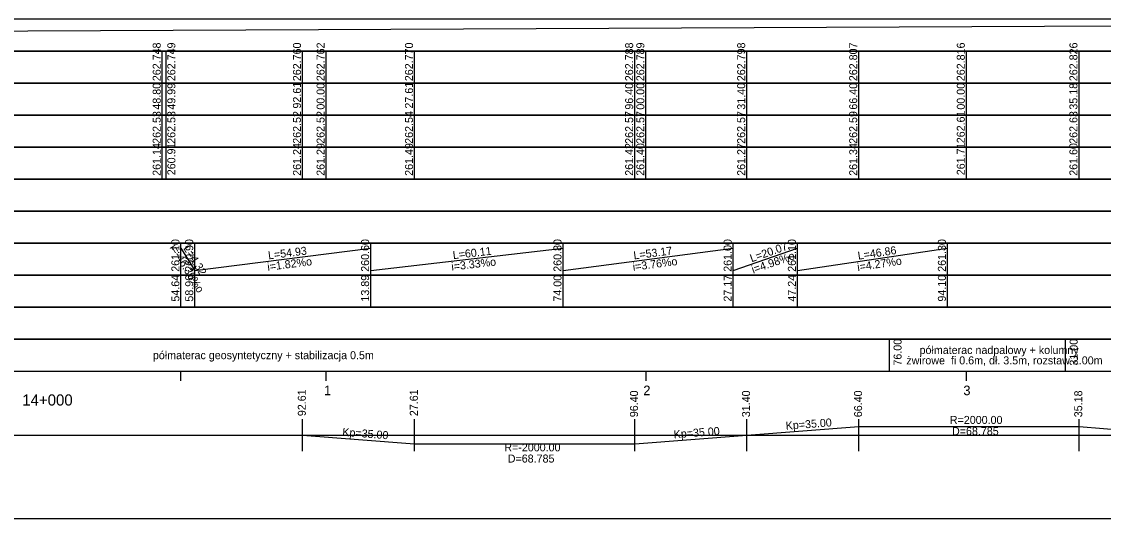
# Model space of a CAD drawing. Extents: x 6445630 to 6518227, y 5499240 to 5511716.
# Drawn here: x 6458636.1 to 6458974, y 5506751.3 to 5506906.6 of the extents above; entities that cross this region are included whole.
import ezdxf

# ---------------------------------------------------------------- set-up
doc = ezdxf.new("R2010")
doc.units = 0
for name, color, linetype in [('TOR_PROF-tabelka-geometria T1', 7, 'Continuous'), ('TOR_PROF-tabelka-kilometracja', 7, 'Continuous'), ('TOR_PROF-tabelka-odleglosci T1', 7, 'Continuous'), ('TOR_PROF-tabelka-pochylenia proj T1', 7, 'Continuous'), ('TOR_PROF-tabelka-rodzaj rowu T1', 7, 'Continuous'), ('TOR_PROF-tabelka-rodzaj rurociagow T1', 7, 'Continuous'), ('TOR_PROF-tabelka-rowyT1', 7, 'Continuous'), ('TOR_PROF-tabelka-rurociagi T1', 7, 'Continuous'), ('TOR_PROF-tabelka-rzedne istn T1', 7, 'Continuous'), ('TOR_PROF-tabelka-rzedne proj T1', 7, 'Continuous'), ('TOR_PROF-tabelka-teren istniejacy T1', 7, 'Continuous'), ('TOR_PROF-tabelka-warstwa ochronna T1', 7, 'Continuous'), ('TOR_PROF-warstwa ochronna', 7, 'Continuous'), ('TOR_RAMKI-MASKA WYCIECIA', 7, 'Continuous')]:
    doc.layers.add(name, color=color, linetype=linetype)

msp = doc.modelspace()

# ---------------------------------------------------------------- linework, layer by layer
at = {"layer": 'TOR_PROF-tabelka-geometria T1'}
for points in [[(6458723.83, 5506772.3), (6458723.83, 5506782.3)], [(6458758.83, 5506772.3), (6458758.83, 5506782.3)], [(6458827.61, 5506772.3), (6458827.61, 5506782.3)], [(6458862.61, 5506772.3), (6458862.61, 5506782.3)], [(6458862.61, 5506772.3), (6458862.61, 5506782.3)], [(6458897.61, 5506772.3), (6458897.61, 5506782.3)], [(6458966.4, 5506772.3), (6458966.4, 5506782.3)], [(6452331.21, 5506777.3), (6459531.21, 5506777.3)], [(6452735.25, 5506777.3), (6458247.17, 5506777.3), (6458247.17, 5506779.97), (6458376.27, 5506779.97), (6458376.27, 5506777.3), (6458396.27, 5506777.3), (6458396.27, 5506774.64), (6458525.37, 5506774.64), (6458525.37, 5506777.3), (6458723.83, 5506777.3), (6458723.83, 5506777.3), (6458758.83, 5506774.64), (6458758.83, 5506774.64), (6458827.61, 5506774.64), (6458827.61, 5506774.64), (6458862.61, 5506777.3), (6458862.61, 5506777.3), (6458862.61, 5506777.3), (6458862.61, 5506777.3), (6458897.61, 5506779.97), (6458897.61, 5506779.97), (6458966.4, 5506779.97), (6458966.4, 5506779.97), (6459001.4, 5506777.3)]]:
    msp.add_lwpolyline(points, dxfattribs=at)
at = {"layer": 'TOR_PROF-tabelka-kilometracja'}
msp.add_line((6458685.85, 5506794.3), (6458685.85, 5506797.3), dxfattribs=at)
for points in [[(6458731.21, 5506794.3), (6458731.21, 5506797.3)], [(6458831.21, 5506794.3), (6458831.21, 5506797.3)], [(6458931.21, 5506794.3), (6458931.21, 5506797.3)]]:
    msp.add_lwpolyline(points, dxfattribs=at)
at = {"layer": 'TOR_PROF-tabelka-odleglosci T1'}
msp.add_line((6458680.01, 5506877.3), (6458680.01, 5506887.3), dxfattribs=at)
msp.add_lwpolyline([(6452331.21, 5506877.3), (6459531.21, 5506877.3), (6459531.21, 5506887.3), (6452331.21, 5506887.3)], close=True, dxfattribs=at)
for points in [[(6458680.01, 5506877.3), (6458680.01, 5506887.3)], [(6458681.2, 5506877.3), (6458681.2, 5506887.3)], [(6458723.83, 5506877.3), (6458723.83, 5506887.3)], [(6458731.21, 5506877.3), (6458731.21, 5506887.3)], [(6458758.83, 5506877.3), (6458758.83, 5506887.3)], [(6458827.61, 5506877.3), (6458827.61, 5506887.3)], [(6458831.11, 5506877.3), (6458831.11, 5506887.3)], [(6458862.61, 5506877.3), (6458862.61, 5506887.3)], [(6458897.61, 5506877.3), (6458897.61, 5506887.3)], [(6458931.21, 5506877.3), (6458931.21, 5506887.3)], [(6458966.4, 5506877.3), (6458966.4, 5506887.3)]]:
    msp.add_lwpolyline(points, dxfattribs=at)
at = {"layer": 'TOR_PROF-tabelka-pochylenia proj T1'}
msp.add_lwpolyline([(6452331.21, 5506897.3), (6459531.21, 5506897.3), (6459531.21, 5506907.3), (6452331.21, 5506907.3)], close=True, dxfattribs=at)
msp.add_lwpolyline([(6457571.74, 5506898.8), (6459091.74, 5506905.8)], dxfattribs=at)
at = {"layer": 'TOR_PROF-tabelka-rodzaj rowu T1'}
for points in [[(6452331.21, 5506837.3), (6459531.21, 5506837.3), (6459531.21, 5506847.3), (6452331.21, 5506847.3)], [(6452331.21, 5506817.3), (6459531.21, 5506817.3), (6459531.21, 5506827.3), (6452331.21, 5506827.3)]]:
    msp.add_lwpolyline(points, close=True, dxfattribs=at)
for points in [[(6458685.85, 5506817.3), (6458685.85, 5506827.3)], [(6458690.17, 5506817.3), (6458690.17, 5506827.3)], [(6458745.11, 5506817.3), (6458745.11, 5506827.3)], [(6458805.22, 5506817.3), (6458805.22, 5506827.3)], [(6458858.39, 5506817.3), (6458858.39, 5506827.3)], [(6458878.45, 5506817.3), (6458878.45, 5506827.3)], [(6458925.31, 5506817.3), (6458925.31, 5506827.3)]]:
    msp.add_lwpolyline(points, dxfattribs=at)
at = {"layer": 'TOR_PROF-tabelka-rowyT1'}
msp.add_lwpolyline([(6452331.21, 5506847.3), (6459531.21, 5506847.3), (6459531.21, 5506857.3), (6452331.21, 5506857.3)], close=True, dxfattribs=at)
at = {"layer": 'TOR_PROF-tabelka-rurociagi T1'}
msp.add_lwpolyline([(6452331.21, 5506827.3), (6459531.21, 5506827.3), (6459531.21, 5506837.3), (6452331.21, 5506837.3)], close=True, dxfattribs=at)
for points in [[(6458685.85, 5506827.3), (6458685.85, 5506837.3)], [(6458685.85, 5506835.8), (6458690.17, 5506828.8)], [(6458690.17, 5506827.3), (6458690.17, 5506837.3)], [(6458690.17, 5506828.8), (6458745.11, 5506835.8)], [(6458745.11, 5506827.3), (6458745.11, 5506837.3)], [(6458745.11, 5506828.8), (6458805.22, 5506835.8)], [(6458805.22, 5506827.3), (6458805.22, 5506837.3)], [(6458805.22, 5506828.8), (6458858.39, 5506835.8)], [(6458858.39, 5506827.3), (6458858.39, 5506837.3)], [(6458858.39, 5506828.8), (6458878.45, 5506835.8)], [(6458878.45, 5506827.3), (6458878.45, 5506837.3)], [(6458878.45, 5506828.8), (6458925.31, 5506835.8)], [(6458925.31, 5506827.3), (6458925.31, 5506837.3)]]:
    msp.add_lwpolyline(points, dxfattribs=at)
at = {"layer": 'TOR_PROF-tabelka-rzedne istn T1'}
msp.add_lwpolyline([(6452331.21, 5506867.3), (6459531.21, 5506867.3), (6459531.21, 5506877.3), (6452331.21, 5506877.3)], close=True, dxfattribs=at)
for points in [[(6458680.01, 5506867.3), (6458680.01, 5506877.3)], [(6458681.2, 5506867.3), (6458681.2, 5506877.3)], [(6458723.83, 5506867.3), (6458723.83, 5506877.3)], [(6458731.21, 5506867.3), (6458731.21, 5506877.3)], [(6458758.83, 5506867.3), (6458758.83, 5506877.3)], [(6458827.61, 5506867.3), (6458827.61, 5506877.3)], [(6458831.11, 5506867.3), (6458831.11, 5506877.3)], [(6458862.61, 5506867.3), (6458862.61, 5506877.3)], [(6458897.61, 5506867.3), (6458897.61, 5506877.3)], [(6458931.21, 5506867.3), (6458931.21, 5506877.3)], [(6458966.4, 5506867.3), (6458966.4, 5506877.3)], [(6458680.01, 5506857.3), (6458680.01, 5506867.3)], [(6458681.2, 5506857.3), (6458681.2, 5506867.3)], [(6458681.2, 5506857.3), (6458681.2, 5506867.3)], [(6458681.2, 5506857.3), (6458681.2, 5506867.3)], [(6458723.83, 5506857.3), (6458723.83, 5506867.3)], [(6458723.83, 5506857.3), (6458723.83, 5506867.3)], [(6458723.83, 5506857.3), (6458723.83, 5506867.3)], [(6458731.21, 5506857.3), (6458731.21, 5506867.3)], [(6458731.21, 5506857.3), (6458731.21, 5506867.3)], [(6458731.21, 5506857.3), (6458731.21, 5506867.3)], [(6458758.83, 5506857.3), (6458758.83, 5506867.3)], [(6458758.83, 5506857.3), (6458758.83, 5506867.3)], [(6458758.83, 5506857.3), (6458758.83, 5506867.3)], [(6458827.61, 5506857.3), (6458827.61, 5506867.3)], [(6458827.61, 5506857.3), (6458827.61, 5506867.3)], [(6458827.61, 5506857.3), (6458827.61, 5506867.3)], [(6458831.11, 5506857.3), (6458831.11, 5506867.3)], [(6458831.11, 5506857.3), (6458831.11, 5506867.3)], [(6458831.11, 5506857.3), (6458831.11, 5506867.3)], [(6458862.61, 5506857.3), (6458862.61, 5506867.3)], [(6458862.61, 5506857.3), (6458862.61, 5506867.3)], [(6458862.61, 5506857.3), (6458862.61, 5506867.3)], [(6458897.61, 5506857.3), (6458897.61, 5506867.3)], [(6458897.61, 5506857.3), (6458897.61, 5506867.3)], [(6458897.61, 5506857.3), (6458897.61, 5506867.3)], [(6458931.21, 5506857.3), (6458931.21, 5506867.3)], [(6458931.21, 5506857.3), (6458931.21, 5506867.3)], [(6458931.21, 5506857.3), (6458931.21, 5506867.3)], [(6458966.4, 5506857.3), (6458966.4, 5506867.3)], [(6458966.4, 5506857.3), (6458966.4, 5506867.3)], [(6458966.4, 5506857.3), (6458966.4, 5506867.3)]]:
    msp.add_lwpolyline(points, dxfattribs=at)
at = {"layer": 'TOR_PROF-tabelka-rzedne proj T1'}
msp.add_lwpolyline([(6452331.21, 5506887.3), (6459531.21, 5506887.3), (6459531.21, 5506897.3), (6452331.21, 5506897.3)], close=True, dxfattribs=at)
for points in [[(6458680.01, 5506887.3), (6458680.01, 5506897.3)], [(6458681.2, 5506887.3), (6458681.2, 5506897.3)], [(6458723.83, 5506887.3), (6458723.83, 5506897.3)], [(6458731.21, 5506887.3), (6458731.21, 5506897.3)], [(6458758.83, 5506887.3), (6458758.83, 5506897.3)], [(6458827.61, 5506887.3), (6458827.61, 5506897.3)], [(6458831.11, 5506887.3), (6458831.11, 5506897.3)], [(6458862.61, 5506887.3), (6458862.61, 5506897.3)], [(6458897.61, 5506887.3), (6458897.61, 5506897.3)], [(6458931.21, 5506887.3), (6458931.21, 5506897.3)], [(6458966.4, 5506887.3), (6458966.4, 5506897.3)]]:
    msp.add_lwpolyline(points, dxfattribs=at)
at = {"layer": 'TOR_PROF-tabelka-teren istniejacy T1'}
msp.add_lwpolyline([(6452331.21, 5506857.3), (6459531.21, 5506857.3), (6459531.21, 5506867.3), (6452331.21, 5506867.3)], close=True, dxfattribs=at)
msp.add_lwpolyline([(6452331.21, 5506857.3), (6459531.21, 5506857.3), (6459531.21, 5506867.3), (6452331.21, 5506867.3)], close=True, dxfattribs=at)
msp.add_lwpolyline([(6452331.21, 5506857.3), (6459531.21, 5506857.3), (6459531.21, 5506867.3), (6452331.21, 5506867.3)], close=True, dxfattribs=at)
at = {"layer": 'TOR_PROF-tabelka-warstwa ochronna T1'}
msp.add_lwpolyline([(6452331.21, 5506807.3), (6459531.21, 5506807.3), (6459531.21, 5506817.3), (6452331.21, 5506817.3)], close=True, dxfattribs=at)
at = {"layer": 'TOR_PROF-warstwa ochronna'}
msp.add_lwpolyline([(6452331.21, 5506797.3), (6459531.21, 5506797.3), (6459531.21, 5506807.3), (6452331.21, 5506807.3)], close=True, dxfattribs=at)
for points in [[(6458907.21, 5506797.3), (6458907.21, 5506807.3)], [(6458962.21, 5506797.3), (6458962.21, 5506807.3)]]:
    msp.add_lwpolyline(points, dxfattribs=at)
at = {"layer": 'TOR_RAMKI-MASKA WYCIECIA'}
msp.add_lwpolyline([(6457563.7, 5506751.3), (6459553.7, 5506751.3), (6459553.7, 5507038.3), (6457563.7, 5507038.3)], close=True, dxfattribs=at)

# ---------------------------------------------------------------- texts
at = {"layer": 'TOR_PROF-tabelka-geometria T1'}
for rotation, p in [(4.357, (6458874.86, 5506778.99)), (355.643, (6458736.18, 5506777.11)), (4.357, (6458839.86, 5506776.32))]:
    msp.add_text('Kp=35.00', height=2.5, rotation=rotation, dxfattribs=at).set_placement(p)
for s, p in [('R=2000.00', (6458926.04, 5506780.82)), ('D=68.785', (6458926.72, 5506777.32)), ('R=-2000.00', (6458786.85, 5506772.25)), ('D=68.785', (6458787.93, 5506768.75))]:
    msp.add_text(s, height=2.5, dxfattribs=at).set_placement(p)
at = {"layer": 'TOR_PROF-tabelka-kilometracja'}
for s, p in [('1', (6458730.51, 5506789.8)), ('2', (6458830.28, 5506789.8)), ('3', (6458930.27, 5506789.8))]:
    msp.add_text(s, height=3, dxfattribs=at).set_placement(p)
msp.add_text('14+000', height=3.5, rotation=360, dxfattribs=at).set_placement((6458636.26, 5506786.55))
at = {"layer": 'TOR_PROF-tabelka-odleglosci T1'}
for s, p in [('48.80', (6458679.51, 5506879.04)), ('49.99', (6458684.09, 5506879.04)), ('92.61', (6458723.33, 5506879.38)), ('00.00', (6458730.71, 5506879.04)), ('27.61', (6458758.33, 5506879.38)), ('96.40', (6458827.11, 5506879.04)), ('00.00', (6458830.61, 5506879.04)), ('31.40', (6458862.11, 5506879.04)), ('66.40', (6458897.11, 5506879.04)), ('00.00', (6458930.71, 5506879.04)), ('35.18', (6458965.9, 5506879.04)), ('92.61', (6458724.84, 5506783.25)), ('27.61', (6458759.84, 5506783.25)), ('96.40', (6458828.62, 5506782.92)), ('31.40', (6458863.62, 5506782.92)), ('66.40', (6458898.62, 5506782.92)), ('35.18', (6458967.41, 5506782.91))]:
    msp.add_text(s, height=2.5, rotation=90, dxfattribs=at).set_placement(p)
at = {"layer": 'TOR_PROF-tabelka-rodzaj rurociagow T1'}
for s, p in [('54.64', (6458685.35, 5506819.05)), ('58.96', (6458689.67, 5506819.04)), ('13.89', (6458744.61, 5506819.05)), ('74.00', (6458804.72, 5506819.05)), ('27.17', (6458857.89, 5506819.05)), ('47.24', (6458877.95, 5506819.05)), ('94.10', (6458924.81, 5506819.05))]:
    msp.add_text(s, height=2.5, rotation=90, dxfattribs=at).set_placement(p)
at = {"layer": 'TOR_PROF-tabelka-rurociagi T1'}
for s, rotation, p in [('261.10', 90, (6458685.35, 5506828.37)), ('260.90', 90, (6458689.67, 5506828.37)), ('260.60', 90, (6458744.61, 5506828.37)), ('260.80', 90, (6458804.72, 5506828.37)), ('261.00', 90, (6458857.89, 5506828.37)), ('261.10', 90, (6458877.95, 5506828.37)), ('261.30', 90, (6458924.81, 5506828.37)), ('i=-46.30%o', 301.6805, (6458682.21, 5506835.99)), ('L=4.32', 301.6805, (6458686.49, 5506835.72)), ('L=54.93', 7.2617, (6458713.21, 5506832.24)), ('L=60.11', 6.6426, (6458770.9, 5506832.31)), ('L=53.17', 7.4998, (6458827.38, 5506832.22)), ('L=20.07', 19.2301, (6458864.1, 5506831.33)), ('L=46.86', 8.4966, (6458897.46, 5506832.15)), ('i=1.82%o', 7.2617, (6458712.97, 5506828.68)), ('i=3.33%o', 6.6426, (6458770.45, 5506828.73)), ('i=3.76%o', 7.4998, (6458827.14, 5506828.66)), ('i=4.98%o', 19.2301, (6458864.6, 5506827.79)), ('i=4.27%o', 8.4966, (6458897.29, 5506828.58))]:
    msp.add_text(s, height=2.5, rotation=rotation, dxfattribs=at).set_placement(p)
at = {"layer": 'TOR_PROF-tabelka-rzedne istn T1'}
for s, p in [('262.53', (6458679.51, 5506868.37)), ('262.53', (6458684.09, 5506868.37)), ('262.52', (6458723.33, 5506868.38)), ('262.52', (6458730.71, 5506868.38)), ('262.54', (6458758.33, 5506868.37)), ('262.57', (6458827.11, 5506868.37)), ('262.57', (6458830.61, 5506868.37)), ('262.57', (6458862.11, 5506868.37)), ('262.59', (6458897.11, 5506868.37)), ('262.61', (6458930.71, 5506868.54)), ('262.63', (6458965.9, 5506868.37)), ('261.14', (6458679.51, 5506858.37)), ('260.91', (6458684.09, 5506858.54)), ('261.24', (6458723.33, 5506858.37)), ('261.34', (6458897.11, 5506858.37)), ('261.71', (6458930.71, 5506858.54)), ('261.29', (6458730.71, 5506858.37)), ('261.49', (6458758.33, 5506858.37)), ('261.42', (6458827.11, 5506858.38)), ('261.40', (6458830.61, 5506858.37)), ('261.27', (6458862.11, 5506858.37)), ('261.60', (6458965.9, 5506858.37))]:
    msp.add_text(s, height=2.5, rotation=90, dxfattribs=at).set_placement(p)
at = {"layer": 'TOR_PROF-tabelka-rzedne proj T1'}
for s, p in [('262.748', (6458679.51, 5506887.94)), ('262.749', (6458684.09, 5506887.94)), ('262.760', (6458723.33, 5506887.94)), ('262.762', (6458730.71, 5506887.95)), ('262.770', (6458758.33, 5506887.94)), ('262.788', (6458827.11, 5506887.94)), ('262.789', (6458830.61, 5506887.94)), ('262.798', (6458862.11, 5506887.94)), ('262.807', (6458897.11, 5506887.94)), ('262.816', (6458930.71, 5506887.94)), ('262.826', (6458965.9, 5506887.94))]:
    msp.add_text(s, height=2.5, rotation=90, dxfattribs=at).set_placement(p)
at = {"layer": 'TOR_PROF-warstwa ochronna'}
for s, p in [('76.00 ', (6458910.97, 5506799.05)), ('31.00', (6458965.97, 5506799.05))]:
    msp.add_text(s, height=2.5, rotation=90, dxfattribs=at).set_placement(p)
for s, p in [('półmaterac nadpalowy + kolumny ', (6458916.58, 5506802.67)), ('półmaterac geosyntetyczny + stabilizacja 0.5m', (6458677.07, 5506801.05)), ('żwirowe  fi 0.6m, dł. 3.5m, rozstaw 2.00m', (6458912.45, 5506799.43))]:
    msp.add_text(s, height=2.5, dxfattribs=at).set_placement(p)

doc.saveas('drawing.dxf')
